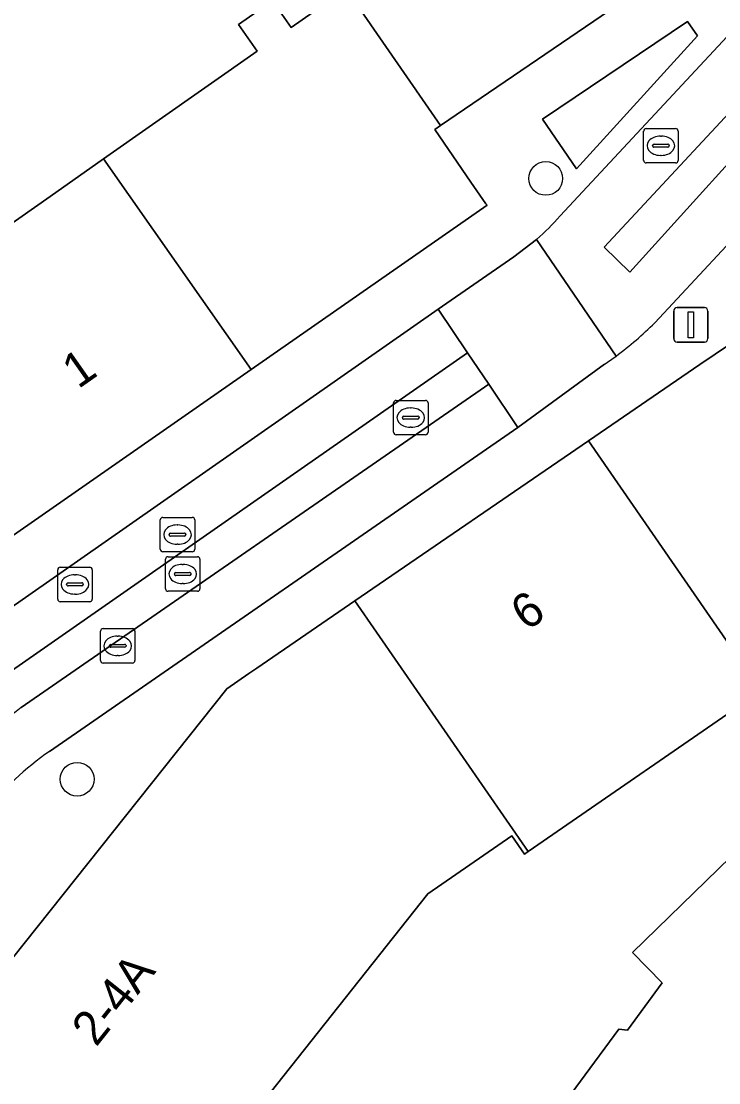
# Model space of a CAD drawing. Extents: x 161771 to 163125, y 382475 to 383179.
# Drawn here: x 161829.27 to 161849.5, y 383006.83 to 383037.63 of the extents above; entities that cross this region are included whole.
import ezdxf

# ---------------------------------------------------------------- set-up
doc = ezdxf.new("R2010")
doc.units = 0
for name, color, linetype in [('IMGEO_Boom', 7, 'Continuous'), ('IMGEO_Erf', 7, 'Continuous'), ('IMGEO_Groenvoorziening', 7, 'Continuous'), ('IMGEO_Kolk', 7, 'Continuous'), ('IMGEO_Lichtmast', 7, 'Continuous'), ('IMGEO_Pand', 7, 'Continuous'), ('IMGEO_Pand_nummerreeks', 7, 'Continuous'), ('IMGEO_Rijbaan_lokaal_open', 7, 'Continuous'), ('IMGEO_Rioolput', 7, 'Continuous'), ('IMGEO_Voetpad_open', 7, 'Continuous')]:
    doc.layers.add(name, color=color, linetype=linetype)

msp = doc.modelspace()

# ---------------------------------------------------------------- linework, layer by layer
at = {"layer": 'IMGEO_Boom'}
for centre in [(161844.48, 383033.068), (161830.895, 383015.64)]:
    msp.add_circle(centre, 0.489, dxfattribs=at)
at = {"layer": 'IMGEO_Erf'}
msp.add_lwpolyline([(161823.177, 383039.433), (161823.112, 383037.617), (161822.935, 383032.675), (161814.864, 383032.919), (161815.123, 383031.829), (161824.437, 383031.507), (161825.086, 383028.985), (161825.169, 383028.663), (161826.103, 383025.069), (161828.165, 383022.151), (161828.794, 383022.597), (161826.486, 383025.752), (161826.616, 383025.85), (161826.581, 383026.006), (161825.991, 383028.69), (161825.806, 383029.529), (161826.013, 383029.674), (161830.107, 383032.546), (161831.656, 383033.633), (161836.114, 383036.761), (161835.573, 383037.532), (161836.554, 383038.221), (161837.098, 383037.446), (161838.693, 383038.565)], dxfattribs=at)
msp.add_lwpolyline([(161847.856, 383009.731), (161846.999, 383010.61), (161852.334, 383015.802), (161854.084, 383014.004), (161856.318, 383016.651), (161853.785, 383020.318), (161850.725, 383018.205), (161843.971, 383013.541), (161843.866, 383013.468), (161843.501, 383013.997), (161841.064, 383012.315), (161836.488, 383006.547), (161834.529, 383004.079), (161831.991, 383000.88), (161833.959, 382998.347), (161836.127, 383000), (161837.414, 383000.982), (161839.342, 383002.454), (161839.747, 383002.763), (161839.941, 383002.509), (161841.261, 383003.516), (161842.149, 383002.352), (161846.6, 383008.389), (161846.846, 383008.361)], close=True, dxfattribs=at)
at = {"layer": 'IMGEO_Groenvoorziening'}
msp.add_lwpolyline([(161848.88, 383037.205), (161848.586, 383037.625), (161844.386, 383034.792), (161845.368, 383033.35)], close=True, dxfattribs=at)
at = {"layer": 'IMGEO_Kolk'}
for p, q in [((161847.318, 383033.592), (161847.318, 383034.444)), ((161847.393, 383034.518), (161848.245, 383034.518)), ((161847.806, 383034.298), (161847.831, 383034.298)), ((161848.319, 383034.444), (161848.319, 383033.592)), ((161847.577, 383034.012), (161847.577, 383034.024)), ((161848.015, 383033.975), (161847.617, 383033.975)), ((161847.62, 383034.061), (161848.018, 383034.061)), ((161848.061, 383034.024), (161848.061, 383034.012)), ((161847.829, 383033.738), (161847.804, 383033.738)), ((161848.245, 383033.518), (161847.393, 383033.518)), ((161840.067, 383025.704), (161840.067, 383026.556)), ((161840.142, 383026.63), (161840.994, 383026.63)), ((161841.068, 383026.556), (161841.068, 383025.704)), ((161840.555, 383026.41), (161840.58, 383026.41)), ((161840.326, 383026.124), (161840.326, 383026.136)), ((161840.764, 383026.087), (161840.366, 383026.087)), ((161840.369, 383026.173), (161840.767, 383026.173)), ((161840.81, 383026.136), (161840.81, 383026.124)), ((161840.994, 383025.63), (161840.142, 383025.63)), ((161840.578, 383025.85), (161840.553, 383025.85)), ((161833.303, 383022.31), (161833.303, 383023.162)), ((161833.378, 383023.236), (161834.23, 383023.236)), ((161834.304, 383023.162), (161834.304, 383022.31)), ((161833.791, 383023.016), (161833.816, 383023.016)), ((161833.562, 383022.73), (161833.562, 383022.742)), ((161834, 383022.693), (161833.602, 383022.693)), ((161833.605, 383022.779), (161834.003, 383022.779)), ((161834.046, 383022.742), (161834.046, 383022.73)), ((161834.23, 383022.236), (161833.378, 383022.236)), ((161833.814, 383022.456), (161833.789, 383022.456)), ((161833.454, 383021.168), (161833.454, 383022.02)), ((161833.529, 383022.094), (161834.381, 383022.094)), ((161834.455, 383022.02), (161834.455, 383021.168)), ((161833.756, 383021.637), (161834.154, 383021.637)), ((161833.942, 383021.874), (161833.967, 383021.874)), ((161833.713, 383021.588), (161833.713, 383021.6)), ((161834.151, 383021.551), (161833.753, 383021.551)), ((161833.965, 383021.314), (161833.94, 383021.314)), ((161834.197, 383021.6), (161834.197, 383021.588)), ((161834.381, 383021.094), (161833.529, 383021.094))]:
    msp.add_line(p, q, dxfattribs=at)
for points in [[(161847.318, 383033.592), (161847.318, 383034.444)], [(161847.393, 383034.518), (161848.245, 383034.518)], [(161848.319, 383034.444), (161848.319, 383033.592)], [(161848.245, 383033.518), (161847.393, 383033.518)], [(161840.067, 383025.704), (161840.067, 383026.556)], [(161840.142, 383026.63), (161840.994, 383026.63)], [(161841.068, 383026.556), (161841.068, 383025.704)], [(161840.994, 383025.63), (161840.142, 383025.63)], [(161833.303, 383022.31), (161833.303, 383023.162)], [(161833.378, 383023.236), (161834.23, 383023.236)], [(161834.304, 383023.162), (161834.304, 383022.31)], [(161834.23, 383022.236), (161833.378, 383022.236)], [(161833.454, 383021.168), (161833.454, 383022.02)], [(161833.529, 383022.094), (161834.381, 383022.094)], [(161834.455, 383022.02), (161834.455, 383021.168)], [(161834.381, 383021.094), (161833.529, 383021.094)]]:
    msp.add_lwpolyline(points, dxfattribs=at)
for centre, radius, start, end in [((161847.395, 383034.442), 0.0765, 91.552, 178.448), ((161847.395, 383034.442), 0.0765, 91.552, 178.448), ((161848.243, 383034.442), 0.0765, 1.552, 88.448), ((161848.243, 383034.442), 0.0765, 1.552, 88.448), ((161847.617, 383034.021), 0.0403, 85.8775, 175.7526), ((161847.614, 383034.011), 0.0366, 178.938, 274.7102), ((161848.018, 383034.018), 0.043, 264.8664, 352.4533), ((161848.022, 383034.023), 0.0386, 1.7309, 96.639), ((161847.395, 383033.594), 0.0765, 181.552, 268.448), ((161847.395, 383033.594), 0.0765, 181.552, 268.448), ((161848.243, 383033.594), 0.0765, 271.552, 358.448), ((161848.243, 383033.594), 0.0765, 271.552, 358.448), ((161840.144, 383026.554), 0.0765, 91.552, 178.448), ((161840.144, 383026.554), 0.0765, 91.552, 178.448), ((161840.992, 383026.554), 0.0765, 1.552, 88.448), ((161840.992, 383026.554), 0.0765, 1.552, 88.448), ((161840.366, 383026.133), 0.0403, 85.8775, 175.7526), ((161840.363, 383026.123), 0.0366, 178.938, 274.7102), ((161840.767, 383026.13), 0.043, 264.8664, 352.4533), ((161840.771, 383026.135), 0.0386, 1.7309, 96.639), ((161840.144, 383025.706), 0.0765, 181.552, 268.448), ((161840.144, 383025.706), 0.0765, 181.552, 268.448), ((161840.992, 383025.706), 0.0765, 271.552, 358.448), ((161840.992, 383025.706), 0.0765, 271.552, 358.448), ((161833.38, 383023.16), 0.0765, 91.552, 178.448), ((161833.38, 383023.16), 0.0765, 91.552, 178.448), ((161834.228, 383023.16), 0.0765, 1.552, 88.448), ((161834.228, 383023.16), 0.0765, 1.552, 88.448), ((161833.602, 383022.739), 0.0403, 85.8775, 175.7526), ((161833.599, 383022.729), 0.0366, 178.938, 274.7102), ((161834.003, 383022.736), 0.043, 264.8664, 352.4533), ((161834.007, 383022.741), 0.0386, 1.7309, 96.639), ((161833.38, 383022.312), 0.0765, 181.552, 268.448), ((161833.38, 383022.312), 0.0765, 181.552, 268.448), ((161834.228, 383022.312), 0.0765, 271.552, 358.448), ((161834.228, 383022.312), 0.0765, 271.552, 358.448), ((161833.531, 383022.018), 0.0765, 91.552, 178.448), ((161833.531, 383022.018), 0.0765, 91.552, 178.448), ((161834.379, 383022.018), 0.0765, 1.552, 88.448), ((161834.379, 383022.018), 0.0765, 1.552, 88.448), ((161833.753, 383021.597), 0.0403, 85.8775, 175.7526), ((161834.158, 383021.599), 0.0386, 1.7309, 96.639), ((161833.75, 383021.587), 0.0366, 178.938, 274.7102), ((161834.154, 383021.594), 0.043, 264.8664, 352.4533), ((161833.531, 383021.17), 0.0765, 181.552, 268.448), ((161833.531, 383021.17), 0.0765, 181.552, 268.448), ((161834.379, 383021.17), 0.0765, 271.552, 358.448), ((161834.379, 383021.17), 0.0765, 271.552, 358.448)]:
    msp.add_arc(centre, radius, start, end, dxfattribs=at)
for centre, major_axis, ratio, start_param, end_param in [((161847.805, 383034.018), (-0.387, 0.002), 0.722429, 4.712389, 7.853982), ((161847.83, 383034.018), (-0.39, 0.002), 0.717154, 1.570796, 4.712389), ((161840.554, 383026.13), (-0.387, 0.002), 0.722429, 4.712389, 7.853982), ((161840.579, 383026.13), (-0.39, 0.002), 0.717154, 1.570796, 4.712389), ((161833.79, 383022.736), (-0.387, 0.002), 0.722429, 4.712389, 7.853982), ((161833.815, 383022.736), (-0.39, 0.002), 0.717154, 1.570796, 4.712389), ((161833.941, 383021.594), (-0.387, 0.002), 0.722429, 4.712389, 7.853982), ((161833.966, 383021.594), (-0.39, 0.002), 0.717154, 1.570796, 4.712389)]:
    msp.add_ellipse(centre, major_axis=major_axis, ratio=ratio, start_param=start_param, end_param=end_param, dxfattribs=at)
at = {"layer": 'IMGEO_Lichtmast'}
for p, q in [((161848.29, 383029.323), (161849.08, 383029.323)), ((161849.08, 383029.323), (161848.29, 383029.323)), ((161848.19, 383028.423), (161848.19, 383029.223)), ((161848.19, 383029.223), (161848.19, 383028.423)), ((161849.18, 383029.223), (161849.18, 383028.423)), ((161849.18, 383028.423), (161849.18, 383029.223)), ((161849.08, 383028.323), (161848.29, 383028.323)), ((161848.29, 383028.323), (161849.08, 383028.323))]:
    msp.add_line(p, q, dxfattribs=at)
msp.add_lwpolyline([(161848.61, 383029.198), (161848.76, 383029.198), (161848.76, 383028.448), (161848.61, 383028.448), (161848.61, 383029.198)], dxfattribs=at)
for centre, start, end in [((161848.29, 383029.223), 90, 180), ((161848.29, 383029.223), 90, 180), ((161849.08, 383029.223), 0, 90), ((161849.08, 383029.223), 360, 90), ((161848.29, 383028.423), 180, 270), ((161848.29, 383028.423), 180, 270), ((161849.08, 383028.423), 270, 0), ((161849.08, 383028.423), 270, 0)]:
    msp.add_arc(centre, 0.1, start, end, dxfattribs=at)
at = {"layer": 'IMGEO_Pand'}
for points in [[(161852.173, 383043.624), (161851.742, 383046.468), (161845.422, 383045.112), (161836.046, 383042.337), (161838.693, 383038.565), (161841.429, 383034.604), (161852.406, 383042.092)], [(161841.429, 383034.604), (161838.693, 383038.565), (161837.098, 383037.446), (161836.554, 383038.221), (161835.573, 383037.532), (161836.114, 383036.761), (161831.656, 383033.633), (161835.941, 383027.526), (161842.782, 383032.29), (161842.742, 383032.329), (161842.312, 383032.961), (161841.266, 383034.493)], [(161831.656, 383033.633), (161830.107, 383032.546), (161826.013, 383029.674), (161825.806, 383029.529), (161825.991, 383028.69), (161826.581, 383026.006), (161826.616, 383025.85), (161826.486, 383025.752), (161828.794, 383022.597), (161828.817, 383022.565), (161828.92, 383022.637), (161835.941, 383027.526)], [(161854.66, 383025.247), (161851.818, 383029.361), (161851.702, 383029.528), (161851.639, 383029.486), (161848.95, 383027.672), (161845.717, 383025.456), (161850.725, 383018.205), (161853.785, 383020.318), (161856.318, 383016.651), (161857.42, 383017.957), (161858.967, 383019.01), (161856.682, 383022.319)], [(161845.717, 383025.456), (161838.948, 383020.815), (161843.971, 383013.541), (161850.725, 383018.205)], [(161841.064, 383012.315), (161843.501, 383013.997), (161843.866, 383013.468), (161843.971, 383013.541), (161838.948, 383020.815), (161836.104, 383018.865), (161835.873, 383018.707), (161835.231, 383018.26), (161824.98, 383005.379), (161829.75, 383001.584), (161831.466, 383000.218), (161831.991, 383000.88), (161834.529, 383004.079), (161836.488, 383006.547)]]:
    msp.add_lwpolyline(points, close=True, dxfattribs=at)
msp.add_lwpolyline([(161870.967, 383006.109), (161867.739, 383011.331), (161867.5, 383011.314), (161861.215, 383020.541), (161858.967, 383019.01), (161857.42, 383017.957), (161856.318, 383016.651), (161854.084, 383014.004), (161852.334, 383015.802), (161846.999, 383010.61), (161847.856, 383009.731), (161846.846, 383008.361), (161846.6, 383008.389), (161842.149, 383002.352)], dxfattribs=at)
at = {"layer": 'IMGEO_Rijbaan_lokaal_open'}
for points in [[(161850.005, 383037.467), (161844.894, 383031.98)], [(161851.606, 383035.536), (161846.918, 383030.353), (161846.177, 383031.079), (161851.227, 383036.511)], [(161851.227, 383036.511), (161846.177, 383031.079), (161846.918, 383030.353), (161851.606, 383035.536)], [(161847.643, 383028.881), (161852.825, 383034.452), (161853.146, 383034.766)], [(161844.216, 383031.301), (161843.557, 383030.796), (161841.365, 383029.274), (161842.207, 383028.009), (161842.83, 383027.096), (161843.67, 383025.845), (161846.187, 383027.684)], [(161846.519, 383027.917), (161844.216, 383031.301)], [(161844.216, 383031.301), (161846.519, 383027.917)], [(161828.248, 383018.268), (161842.207, 383028.009), (161841.365, 383029.274), (161827.27, 383019.428)], [(161842.83, 383027.096), (161842.207, 383028.009), (161828.248, 383018.268)], [(161829.273, 383017.717), (161842.83, 383027.096)], [(161830.093, 383016.447), (161843.67, 383025.845), (161842.83, 383027.096), (161829.273, 383017.717)]]:
    msp.add_lwpolyline(points, dxfattribs=at)
for centre, radius, start, end in [((161839.86, 383036.329), 6.652, 310.9063, 319.1782), ((161840.639, 383035.911), 9.923, 306.3393, 314.8969), ((161839.799, 383037.139), 11.411, 304.0431, 306.0798), ((161840.125, 383003.234), 18.098, 126.8423, 136.0103), ((161840.125, 383003.234), 18.098, 126.8423, 136.0103), ((161835.074, 383009.269), 8.737, 124.7571, 141.6414)]:
    msp.add_arc(centre, radius, start, end, dxfattribs=at)
at = {"layer": 'IMGEO_Rioolput'}
for p, q in [((161830.33, 383020.865), (161830.33, 383021.717)), ((161830.405, 383021.791), (161831.257, 383021.791)), ((161831.331, 383021.717), (161831.331, 383020.865)), ((161830.589, 383021.285), (161830.589, 383021.297)), ((161830.632, 383021.334), (161831.03, 383021.334)), ((161830.818, 383021.571), (161830.843, 383021.571)), ((161831.073, 383021.297), (161831.073, 383021.285)), ((161831.027, 383021.248), (161830.629, 383021.248)), ((161830.841, 383021.011), (161830.816, 383021.011)), ((161831.257, 383020.791), (161830.405, 383020.791)), ((161831.569, 383019.084), (161831.569, 383019.936)), ((161831.644, 383020.01), (161832.496, 383020.01)), ((161832.057, 383019.79), (161832.082, 383019.79)), ((161832.57, 383019.936), (161832.57, 383019.084)), ((161831.828, 383019.504), (161831.828, 383019.516)), ((161832.266, 383019.467), (161831.868, 383019.467)), ((161831.871, 383019.553), (161832.269, 383019.553)), ((161832.312, 383019.516), (161832.312, 383019.504)), ((161832.08, 383019.23), (161832.055, 383019.23)), ((161832.496, 383019.01), (161831.644, 383019.01))]:
    msp.add_line(p, q, dxfattribs=at)
for points in [[(161830.33, 383020.865), (161830.33, 383021.717)], [(161830.405, 383021.791), (161831.257, 383021.791)], [(161831.331, 383021.717), (161831.331, 383020.865)], [(161831.257, 383020.791), (161830.405, 383020.791)], [(161831.569, 383019.084), (161831.569, 383019.936)], [(161831.644, 383020.01), (161832.496, 383020.01)], [(161832.57, 383019.936), (161832.57, 383019.084)], [(161832.496, 383019.01), (161831.644, 383019.01)]]:
    msp.add_lwpolyline(points, dxfattribs=at)
for centre, radius, start, end in [((161830.407, 383021.715), 0.0765, 91.552, 178.448), ((161830.407, 383021.715), 0.0765, 91.552, 178.448), ((161831.255, 383021.715), 0.0765, 1.552, 88.448), ((161831.255, 383021.715), 0.0765, 1.552, 88.448), ((161830.629, 383021.294), 0.0403, 85.8775, 175.7526), ((161831.034, 383021.296), 0.0386, 1.7309, 96.639), ((161830.626, 383021.284), 0.0366, 178.938, 274.7102), ((161831.03, 383021.291), 0.043, 264.8664, 352.4533), ((161830.407, 383020.867), 0.0765, 181.552, 268.448), ((161830.407, 383020.867), 0.0765, 181.552, 268.448), ((161831.255, 383020.867), 0.0765, 271.552, 358.448), ((161831.255, 383020.867), 0.0765, 271.552, 358.448), ((161831.646, 383019.934), 0.0765, 91.552, 178.448), ((161831.646, 383019.934), 0.0765, 91.552, 178.448), ((161832.494, 383019.934), 0.0765, 1.552, 88.448), ((161832.494, 383019.934), 0.0765, 1.552, 88.448), ((161831.868, 383019.513), 0.0403, 85.8775, 175.7526), ((161831.865, 383019.503), 0.0366, 178.938, 274.7102), ((161832.269, 383019.51), 0.043, 264.8664, 352.4533), ((161832.273, 383019.515), 0.0386, 1.7309, 96.639), ((161831.646, 383019.086), 0.0765, 181.552, 268.448), ((161831.646, 383019.086), 0.0765, 181.552, 268.448), ((161832.494, 383019.086), 0.0765, 271.552, 358.448), ((161832.494, 383019.086), 0.0765, 271.552, 358.448)]:
    msp.add_arc(centre, radius, start, end, dxfattribs=at)
for centre, major_axis, ratio, start_param, end_param in [((161830.817, 383021.291), (-0.387, 0.002), 0.722429, 4.712389, 7.853982), ((161830.842, 383021.291), (-0.39, 0.002), 0.717154, 1.570796, 4.712389), ((161832.056, 383019.51), (-0.387, 0.002), 0.722429, 4.712389, 7.853982), ((161832.081, 383019.51), (-0.39, 0.002), 0.717154, 1.570796, 4.712389)]:
    msp.add_ellipse(centre, major_axis=major_axis, ratio=ratio, start_param=start_param, end_param=end_param, dxfattribs=at)
at = {"layer": 'IMGEO_Voetpad_open'}
for points in [[(161889.961, 383058.914), (161887.567, 383057.776), (161888.378, 383056.705), (161886.426, 383055.226), (161885.346, 383056.745), (161884.933, 383056.548), (161883.931, 383056.055), (161883.63, 383055.81), (161884.818, 383054.127), (161856.351, 383034.522), (161854.282, 383033.097), (161853.146, 383034.766), (161852.825, 383034.452), (161847.643, 383028.881)], [(161828.223, 383014.691), (161827.107, 383013.32), (161828.745, 383011.987), (161824.96, 383007.314), (161823.308, 383008.651), (161822.241, 383007.339), (161824.98, 383005.379), (161835.231, 383018.26), (161835.873, 383018.707), (161836.104, 383018.865), (161838.948, 383020.815), (161845.717, 383025.456), (161848.95, 383027.672), (161851.639, 383029.486), (161851.702, 383029.528), (161851.818, 383029.361), (161855.04, 383031.661), (161859.462, 383034.715), (161863.572, 383037.554), (161863.873, 383037.762), (161868.171, 383040.731), (161872.532, 383043.743)], [(161852.406, 383042.092), (161841.429, 383034.604), (161841.266, 383034.493), (161842.312, 383032.961), (161842.742, 383032.329), (161842.782, 383032.29), (161835.941, 383027.526), (161828.92, 383022.637), (161828.817, 383022.565), (161828.794, 383022.597), (161828.165, 383022.151), (161827.104, 383021.398), (161826.126, 383020.704), (161822.488, 383018.123), (161822.25, 383018.481), (161818.125, 383017.273), (161818.421, 383012.725), (161822.216, 383017.393), (161823.841, 383016.072), (161824.878, 383017.351)], [(161844.894, 383031.98), (161850.005, 383037.467)], [(161827.27, 383019.428), (161841.365, 383029.274), (161843.557, 383030.796), (161844.216, 383031.301)], [(161846.187, 383027.684), (161843.67, 383025.845), (161830.093, 383016.447)]]:
    msp.add_lwpolyline(points, dxfattribs=at)
msp.add_lwpolyline([(161848.88, 383037.205), (161845.368, 383033.35), (161844.386, 383034.792), (161848.586, 383037.625)], close=True, dxfattribs=at)
for centre, radius, start, end in [((161839.86, 383036.329), 6.652, 310.9063, 319.1782), ((161840.639, 383035.911), 9.923, 306.3393, 314.8969), ((161839.799, 383037.139), 11.411, 304.0431, 306.0798), ((161835.074, 383009.269), 8.737, 124.7571, 141.6414)]:
    msp.add_arc(centre, radius, start, end, dxfattribs=at)

# ---------------------------------------------------------------- texts
at = {"layer": 'IMGEO_Pand_nummerreeks'}
for s, rotation, p in [('1', 35.0536, (161830.924, 383026.947)), ('6', 34.6296, (161843.923, 383019.923)), ('2-4A', 51.5605, (161831.445, 383007.852))]:
    msp.add_text(s, height=1, rotation=rotation, dxfattribs=at).set_placement(p)

doc.saveas('drawing.dxf')
